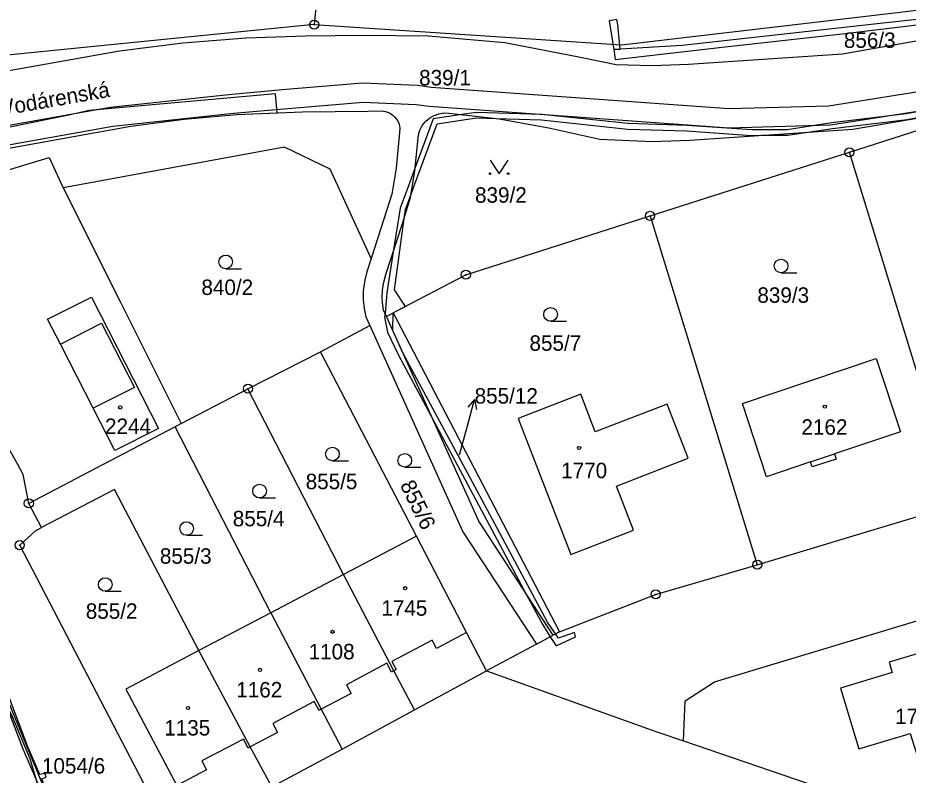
# Model space of a CAD drawing. Extents: x -680203 to -673936, y -1102717 to -1093650.
# Drawn here: x -679328.6 to -679230.7, y -1097602.5 to -1097519.2 of the extents above; entities that cross this region are included whole.
import ezdxf

# ---------------------------------------------------------------- set-up
doc = ezdxf.new("R2010")
doc.units = 0
for name, color, linetype in [('SOxx02xx_Koleje_param další_Popis10', 7, 'Continuous'), ('SOxx02xx_Staničení_Popis10', 7, 'Continuous'), ('SOxxxxxx_Koleje_hlavní_body_Popis10', 7, 'Continuous'), ('SOxxxxxx_Koleje_LN_parametry_Popis10', 7, 'Continuous'), ('SOxxxxxx_Koleje_param další_Popis10', 7, 'Continuous'), ('SOxxxxxx_Osa_bod_P', 7, 'Continuous'), ('SOxxxxxx_Staničení_Popis10', 7, 'Continuous'), ('x_prac', 7, 'Continuous')]:
    doc.layers.add(name, color=color, linetype=linetype)

msp = doc.modelspace()

# ---------------------------------------------------------------- linework, layer by layer
at = {"layer": 'SOxx02xx_Koleje_param další_Popis10'}
for centre, radius in [((-679296.04, -1097519.9), 0.5), ((-679296.04, -1097519.9), 0.0303), ((-679237.16, -1097533.95), 0.5), ((-679237.16, -1097533.95), 0.0303), ((-679259.09, -1097540.95), 0.5), ((-679259.09, -1097540.95), 0.0303), ((-679279.36, -1097547.43), 0.5), ((-679279.36, -1097547.43), 0.0303), ((-679303.33, -1097559.97), 0.5), ((-679303.33, -1097559.97), 0.0303), ((-679327.43, -1097572.58), 0.5), ((-679327.43, -1097572.58), 0.0303), ((-679328.43, -1097577.18), 0.5), ((-679328.43, -1097577.18), 0.0303), ((-679247.3, -1097579.33), 0.5), ((-679247.3, -1097579.33), 0.0303), ((-679258.48, -1097582.6), 0.5), ((-679258.48, -1097582.6), 0.0303)]:
    msp.add_circle(centre, radius, dxfattribs=at)
at = {"layer": 'SOxx02xx_Staničení_Popis10'}
for p, q in [((-679279.19, -1097564.07), (-679278.413, -1097561.171)), ((-679278.413, -1097561.171), (-679279.156, -1097562.009)), ((-679278.413, -1097561.171), (-679278.189, -1097562.268)), ((-679280.06, -1097567.24), (-679279.19, -1097564.07))]:
    msp.add_line(p, q, dxfattribs=at)
at = {"layer": 'SOxxxxxx_Koleje_hlavní_body_Popis10'}
for p, q in [((-679305.773, -1097546.76), (-679304.023, -1097546.76)), ((-679244.683, -1097547.21), (-679242.933, -1097547.21)), ((-679270.043, -1097552.55), (-679268.293, -1097552.55)), ((-679294.033, -1097567.9), (-679292.283, -1097567.9)), ((-679286.073, -1097568.6), (-679284.323, -1097568.6)), ((-679302.053, -1097571.98), (-679300.303, -1097571.98)), ((-679310.073, -1097576.1), (-679308.323, -1097576.1)), ((-679319.023, -1097582.26), (-679317.273, -1097582.26))]:
    msp.add_line(p, q, dxfattribs=at)
msp.add_lwpolyline([(-679276.7, -1097534.809), (-679275.7, -1097536.31), (-679274.7, -1097534.809)], dxfattribs=at)
for centre, radius in [((-679276.7, -1097536.309), 0.1), ((-679274.7, -1097536.309), 0.1), ((-679305.773, -1097546.01), 0.75), ((-679244.683, -1097546.46), 0.75), ((-679270.043, -1097551.8), 0.75), ((-679294.033, -1097567.15), 0.75), ((-679286.073, -1097567.85), 0.75), ((-679302.053, -1097571.23), 0.75), ((-679310.073, -1097575.35), 0.75), ((-679319.023, -1097581.51), 0.75)]:
    msp.add_circle(centre, radius, dxfattribs=at)
at = {"layer": 'SOxxxxxx_Koleje_LN_parametry_Popis10'}
for points in [[(-679262.37, -1097522.6), (-679263.09, -1097522.65), (-679262.92, -1097523.73), (-679251.15, -1097522.37), (-679237.95, -1097520.91), (-679224.23, -1097519.27), (-679217.34, -1097518.47), (-679210.55, -1097517.89), (-679208.78, -1097517.02), (-679210.98, -1097517.26), (-679255.56, -1097522.22)], [(-679263.6, -1097519.49), (-679263.09, -1097522.65), (-679262.37, -1097522.6), (-679262.64, -1097519.93), (-679262.74, -1097519.34)], [(-679300.3, -1097527.51), (-679320.78, -1097529.37), (-679323.02, -1097529.87), (-679342.55, -1097533.82), (-679346.73, -1097534.74), (-679348.3, -1097535.06), (-679348.15, -1097536.94), (-679340.69, -1097554.85), (-679341.08, -1097556.77), (-679336.73, -1097566.8), (-679334.75, -1097565.79), (-679338.76, -1097556.53), (-679338.37, -1097554.63), (-679345.16, -1097537.94), (-679345.18, -1097536.68), (-679342.09, -1097536), (-679332.93, -1097534.09), (-679316.2, -1097531.08), (-679310.35, -1097530.3), (-679304.59, -1097529.78), (-679300.11, -1097529.62)]]:
    msp.add_lwpolyline(points, close=True, dxfattribs=at)
for points in [[(-679227.04, -1097526.91), (-679239.45, -1097528.87), (-679250.4, -1097529.19), (-679283.19, -1097526.82), (-679284.66, -1097526.61), (-679290.71, -1097526.36), (-679299.12, -1097527.06), (-679305.1, -1097527.58), (-679318.5, -1097529.02), (-679332.11, -1097531.45), (-679348.63, -1097534.2), (-679348.29, -1097536.26), (-679331.75, -1097533.49), (-679318.2, -1097531.08), (-679304.9, -1097529.66), (-679298.94, -1097529.14), (-679290.67, -1097528.44), (-679284.84, -1097528.69), (-679283.41, -1097528.88), (-679250.44, -1097531.27), (-679239.25, -1097530.95), (-679226.62, -1097528.95)], [(-679223.48, -1097528.39), (-679230.92, -1097529.74), (-679239.1, -1097530.73), (-679244, -1097531.47), (-679247.91, -1097531.49), (-679255.06, -1097531.01), (-679261.49, -1097530.8), (-679271, -1097529.78), (-679278.22, -1097529.57), (-679279.79, -1097529.8), (-679282.94, -1097530.27), (-679284.92, -1097535.62), (-679285.67, -1097537.63), (-679286.59, -1097540.12), (-679287.34, -1097544.91), (-679288.04, -1097549.4), (-679288.25, -1097551.66), (-679288.29, -1097552.11), (-679287.98, -1097553.76), (-679286.78, -1097556.28), (-679282.93, -1097563.48), (-679279.15, -1097570.53), (-679272.68, -1097582.63), (-679270.9, -1097585.95), (-679270.08, -1097587.25), (-679269.44, -1097588.26), (-679267.3, -1097587.28), (-679267.42, -1097586.78)], [(-679267.42, -1097586.78), (-679269.17, -1097587.4), (-679269.49, -1097586.94), (-679270.38, -1097585.65), (-679278.61, -1097570.25), (-679286.28, -1097556.02), (-679287.39, -1097553.57), (-679287.37, -1097551.62), (-679287.09, -1097551.47), (-679286.01, -1097550.91), (-679287.22, -1097549.07), (-679286.14, -1097541.24), (-679286.01, -1097540.26), (-679285.38, -1097538.58), (-679285, -1097537.55), (-679282.5, -1097530.81), (-679278.18, -1097530.17), (-679276.02, -1097530.23), (-679271.04, -1097530.38), (-679261.53, -1097531.4), (-679255.08, -1097531.61), (-679247.93, -1097532.09), (-679246.84, -1097532.08), (-679243.96, -1097532.07), (-679241.73, -1097531.74), (-679239.02, -1097531.33), (-679230.82, -1097530.34), (-679223.35, -1097528.92)], [(-679330.54, -1097593.13), (-679328.1, -1097599.6), (-679326.58, -1097603.06), (-679325.49, -1097606.22), (-679325.69, -1097607.5), (-679326.69, -1097608.27), (-679326.3, -1097608.77), (-679325.13, -1097607.82), (-679324.84, -1097606.15), (-679325.99, -1097602.89), (-679325.52, -1097602.7), (-679325.66, -1097602.29), (-679326.23, -1097602.4), (-679327.54, -1097599.38), (-679330.01, -1097592.85)]]:
    msp.add_lwpolyline(points, dxfattribs=at)
at = {"layer": 'SOxxxxxx_Koleje_param další_Popis10'}
for centre in [(-679317.377, -1097562.029), (-679239.867, -1097561.939), (-679266.887, -1097566.489), (-679286.037, -1097581.919), (-679294.027, -1097586.719), (-679301.997, -1097590.909), (-679309.917, -1097595.099)]:
    msp.add_circle(centre, 0.175, dxfattribs=at)
at = {"layer": 'SOxxxxxx_Staničení_Popis10'}
for p, q in [((-679323.96, -1097555.05), (-679319.42, -1097552.77)), ((-679319.42, -1097552.77), (-679315.82, -1097559.82)), ((-679315.82, -1097559.82), (-679320.36, -1097562.1)), ((-679241.43, -1097568.03), (-679238.82, -1097567.15)), ((-679279.27, -1097586.79), (-679282.59, -1097588.54)), ((-679283.07, -1097587.63), (-679287.49, -1097589.97)), ((-679282.59, -1097588.54), (-679283.07, -1097587.63)), ((-679288.05, -1097590.18), (-679292.5, -1097592.54)), ((-679287.53, -1097591.15), (-679288.05, -1097590.18)), ((-679287.49, -1097589.97), (-679287.01, -1097590.88)), ((-679287.27, -1097591.01), (-679287.53, -1097591.15)), ((-679287.01, -1097590.88), (-679287.27, -1097591.01)), ((-679292.5, -1097592.54), (-679291.99, -1097593.51)), ((-679291.99, -1097593.51), (-679295.26, -1097595.24)), ((-679296.03, -1097594.4), (-679300.59, -1097596.81)), ((-679295.51, -1097595.37), (-679296.03, -1097594.4)), ((-679295.26, -1097595.24), (-679295.51, -1097595.37)), ((-679300.59, -1097596.81), (-679300.08, -1097597.79)), ((-679303.83, -1097598.52), (-679308.39, -1097600.93)), ((-679303.31, -1097599.5), (-679303.83, -1097598.52)), ((-679300.08, -1097597.79), (-679303.07, -1097599.37)), ((-679303.07, -1097599.37), (-679303.31, -1097599.5)), ((-679308.39, -1097600.93), (-679307.87, -1097601.91)), ((-679307.87, -1097601.91), (-679311.15, -1097603.64))]:
    msp.add_line(p, q, dxfattribs=at)
at = {"layer": 'x_prac'}
for p, q in [((-679293.55, -1097495.06), (-679296.04, -1097519.9)), ((-679296.04, -1097519.9), (-679361.44, -1097526.43)), ((-679296.04, -1097519.9), (-679262.23, -1097522.14)), ((-679259.09, -1097540.95), (-679237.16, -1097533.95)), ((-679225.28, -1097572.72), (-679237.16, -1097533.95)), ((-679259.09, -1097540.95), (-679247.3, -1097579.33)), ((-679289.77, -1097545.64), (-679290.24, -1097547.1)), ((-679288.09, -1097552.01), (-679288.4, -1097551.33)), ((-679288.09, -1097552.01), (-679287.37, -1097551.62)), ((-679287.37, -1097551.62), (-679269.07, -1097586.71)), ((-679290.36, -1097552.05), (-679289.93, -1097553)), ((-679295.34, -1097555.91), (-679289.93, -1097553)), ((-679303.33, -1097559.97), (-679295.34, -1097555.91)), ((-679284.79, -1097576.2), (-679295.34, -1097555.91)), ((-679310.66, -1097563.8), (-679303.33, -1097559.97)), ((-679292.8, -1097580.41), (-679303.33, -1097559.97)), ((-679310.66, -1097563.8), (-679311.34, -1097564.16)), ((-679300.8, -1097584.61), (-679311.34, -1097564.16)), ((-679326.03, -1097575.25), (-679327.43, -1097572.58)), ((-679284.79, -1097576.2), (-679292.8, -1097580.41)), ((-679292.8, -1097580.41), (-679300.8, -1097584.61)), ((-679300.8, -1097584.61), (-679308.74, -1097588.79)), ((-679269.07, -1097586.71), (-679269.77, -1097587.09)), ((-679271.59, -1097588.07), (-679269.77, -1097587.09)), ((-679271.59, -1097588.07), (-679277.07, -1097591.02)), ((-679285.02, -1097595.31), (-679277.07, -1097591.02)), ((-679277.07, -1097591.02), (-679258.35, -1097597.72)), ((-679330.67, -1097592.16), (-679323.68, -1097608.94)), ((-679292.98, -1097599.61), (-679285.02, -1097595.31)), ((-679258.35, -1097597.72), (-679255.42, -1097598.72)), ((-679300.71, -1097603.78), (-679292.98, -1097599.61))]:
    msp.add_line(p, q, dxfattribs=at)
for points in [[(-679262.23, -1097522.14), (-679240.64, -1097519.59), (-679221.35, -1097517.33), (-679213.8, -1097513.77)], [(-679219.3, -1097519.55), (-679228.58, -1097521.52), (-679237.92, -1097523.17), (-679254.86, -1097524.31), (-679258.85, -1097524.44), (-679262.83, -1097524.33), (-679266.74, -1097523.54), (-679275.07, -1097521.9), (-679283.52, -1097521.17), (-679290.5, -1097521.12), (-679297.01, -1097521.17), (-679303.52, -1097521.38), (-679310.5, -1097521.94), (-679317.46, -1097522.83), (-679334.19, -1097525.81), (-679345.02, -1097527.73), (-679345.39, -1097525.77), (-679356.24, -1097527.69), (-679358.21, -1097527.74), (-679359.76, -1097527.29), (-679361.23, -1097526.65)], [(-679281.23, -1097529.64), (-679275.7, -1097530.27), (-679270.22, -1097531.28), (-679264.61, -1097532.51), (-679258.87, -1097532.78), (-679254.7, -1097532.62), (-679236.8, -1097531.4), (-679226.73, -1097529.68), (-679216.77, -1097527.43)], [(-679237.16, -1097533.95), (-679225.71, -1097530.29), (-679216.77, -1097527.43)], [(-679346.53, -1097536.46), (-679332.93, -1097534.09), (-679316.2, -1097531.08), (-679310.35, -1097530.3), (-679304.59, -1097529.78), (-679297.34, -1097529.52), (-679290.15, -1097529.42), (-679288.65, -1097529.41)], [(-679288.65, -1097529.41), (-679288.2, -1097529.465), (-679287.773, -1097529.617), (-679287.39, -1097529.859), (-679287.155, -1097530.079), (-679286.889, -1097530.446), (-679286.709, -1097530.862), (-679286.625, -1097531.307), (-679286.64, -1097531.76)], [(-679284.58, -1097532.04), (-679284.417, -1097531.512), (-679284.161, -1097531.022), (-679283.821, -1097530.586), (-679283.756, -1097530.518), (-679283.332, -1097530.163), (-679282.851, -1097529.89), (-679282.329, -1097529.709), (-679281.783, -1097529.625), (-679281.23, -1097529.64)], [(-679286.64, -1097531.76), (-679287.02, -1097535.71), (-679287.5, -1097538.56), (-679288.37, -1097541.32), (-679289.77, -1097545.64)], [(-679288.16, -1097547.41), (-679286.31, -1097541.78), (-679285.44, -1097538.93), (-679284.96, -1097535.99), (-679284.58, -1097532.04)], [(-679289.77, -1097545.64), (-679293.03, -1097538.53), (-679294.28, -1097535.81), (-679299.3, -1097533.4), (-679323.67, -1097537.88)], [(-679327.43, -1097572.58), (-679328.05, -1097569.39), (-679328.63, -1097568.29), (-679331.24, -1097563.77), (-679337.12, -1097566.7), (-679341.32, -1097557.55), (-679348.07, -1097542.82), (-679348.49, -1097541.64), (-679339.95, -1097539.02), (-679329.68, -1097535.87), (-679325.18, -1097534.54), (-679323.67, -1097537.88)], [(-679323.67, -1097537.88), (-679317.39, -1097550.39), (-679312.77, -1097559.61), (-679310.66, -1097563.8)], [(-679287.37, -1097551.62), (-679287.09, -1097551.47), (-679279.36, -1097547.43), (-679259.09, -1097540.95)], [(-679290.24, -1097547.1), (-679290.476, -1097548.015), (-679290.614, -1097548.949), (-679290.636, -1097549.24), (-679290.644, -1097550.185), (-679290.551, -1097551.125), (-679290.36, -1097552.05)], [(-679288.4, -1097551.33), (-679288.526, -1097550.472), (-679288.553, -1097549.971), (-679288.521, -1097549.104), (-679288.389, -1097548.247), (-679288.16, -1097547.41)], [(-679320.36, -1097562.1), (-679323.96, -1097555.05), (-679325.36, -1097552.32), (-679320.54, -1097549.9), (-679313.17, -1097564.34), (-679317.98, -1097566.76), (-679320.36, -1097562.1)], [(-679269.77, -1097587.09), (-679277.94, -1097574.55), (-679288.09, -1097552.01)], [(-679289.93, -1097553), (-679279.68, -1097575.72), (-679271.59, -1097588.07)], [(-679248.93, -1097561.59), (-679234.23, -1097556.66), (-679231.56, -1097564.71), (-679238.82, -1097567.15), (-679238.63, -1097567.71), (-679241.25, -1097568.58), (-679241.43, -1097568.03), (-679246.28, -1097569.65), (-679248.93, -1097561.59)], [(-679265.12, -1097564.72), (-679266.72, -1097560.58), (-679273.59, -1097563.26), (-679267.79, -1097578.2), (-679260.91, -1097575.52), (-679262.79, -1097570.69), (-679254.89, -1097567.61), (-679257.21, -1097561.66), (-679265.12, -1097564.72)], [(-679311.34, -1097564.16), (-679319.34, -1097568.34), (-679327.43, -1097572.58)], [(-679308.74, -1097588.79), (-679318.01, -1097571.07), (-679326.03, -1097575.25)], [(-679247.3, -1097579.33), (-679234.44, -1097575.47), (-679225.28, -1097572.72)], [(-679255.42, -1097598.72), (-679255.22, -1097594.32), (-679251.99, -1097592.23), (-679194.1, -1097574.77)], [(-679311.54, -1097609.62), (-679328.43, -1097577.18), (-679326.69, -1097575.59), (-679326.03, -1097575.25)], [(-679277.07, -1097591.02), (-679279.27, -1097586.79), (-679284.79, -1097576.2)], [(-679269.07, -1097586.71), (-679260.64, -1097583.44), (-679258.48, -1097582.6), (-679247.3, -1097579.33)], [(-679285.02, -1097595.31), (-679287.27, -1097591.01), (-679292.8, -1097580.41)], [(-679300.8, -1097584.61), (-679295.26, -1097595.24), (-679292.98, -1097599.61)], [(-679223.71, -1097587.33), (-679232.78, -1097590.04), (-679232.46, -1097591.19), (-679238.13, -1097592.91), (-679236.13, -1097599.58), (-679230.48, -1097597.89), (-679229.58, -1097600.8), (-679227.21, -1097601.89), (-679219.83, -1097599.67), (-679223.71, -1097587.33)], [(-679308.74, -1097588.79), (-679316.77, -1097593.01), (-679311.15, -1097603.64), (-679308.86, -1097608.18)], [(-679300.71, -1097603.78), (-679303.07, -1097599.37), (-679308.74, -1097588.79)], [(-679331.08, -1097592.36), (-679329.25, -1097596.03), (-679327.32, -1097600.65), (-679326.65, -1097602.88), (-679326.06, -1097605.5)], [(-679255.42, -1097598.72), (-679225.43, -1097608.98), (-679215.25, -1097612.52), (-679212.14, -1097613.98)]]:
    msp.add_lwpolyline(points, dxfattribs=at)

# ---------------------------------------------------------------- texts
at = {"layer": 'SOxx02xx_Staničení_Popis10'}
msp.add_text('Vodárenská', height=1.7, rotation=10, dxfattribs=at).set_placement((-679330.373, -1097529.943))
at = {"layer": 'SOxxxxxx_Osa_bod_P'}
for s, p in [('856/3', (-679237.77, -1097522.465)), ('839/1', (-679284.496, -1097526.595)), ('839/2', (-679278.346, -1097539.505)), ('840/2', (-679308.446, -1097549.655)), ('839/3', (-679247.286, -1097550.515)), ('855/7', (-679272.356, -1097555.795)), ('855/12', (-679278.39, -1097561.605)), ('2244', (-679319.051, -1097564.945)), ('2162', (-679242.441, -1097565.035)), ('1770', (-679268.87, -1097569.815)), ('855/5', (-679296.976, -1097571.025)), ('855/4', (-679304.996, -1097575.105)), ('855/3', (-679313.016, -1097579.225)), ('855/2', (-679321.166, -1097585.285)), ('1745', (-679288.651, -1097584.945)), ('1108', (-679296.651, -1097589.745)), ('1162', (-679304.611, -1097593.935)), ('1736', (-679232.141, -1097596.865)), ('1135', (-679312.531, -1097598.125)), ('1054/6', (-679325.99, -1097602.315))]:
    msp.add_text(s, height=1.7, dxfattribs=at).set_placement(p)
msp.add_text('855/6', height=1.7, rotation=296, dxfattribs=at).set_placement((-679286.635, -1097570.547))

doc.saveas('drawing.dxf')
